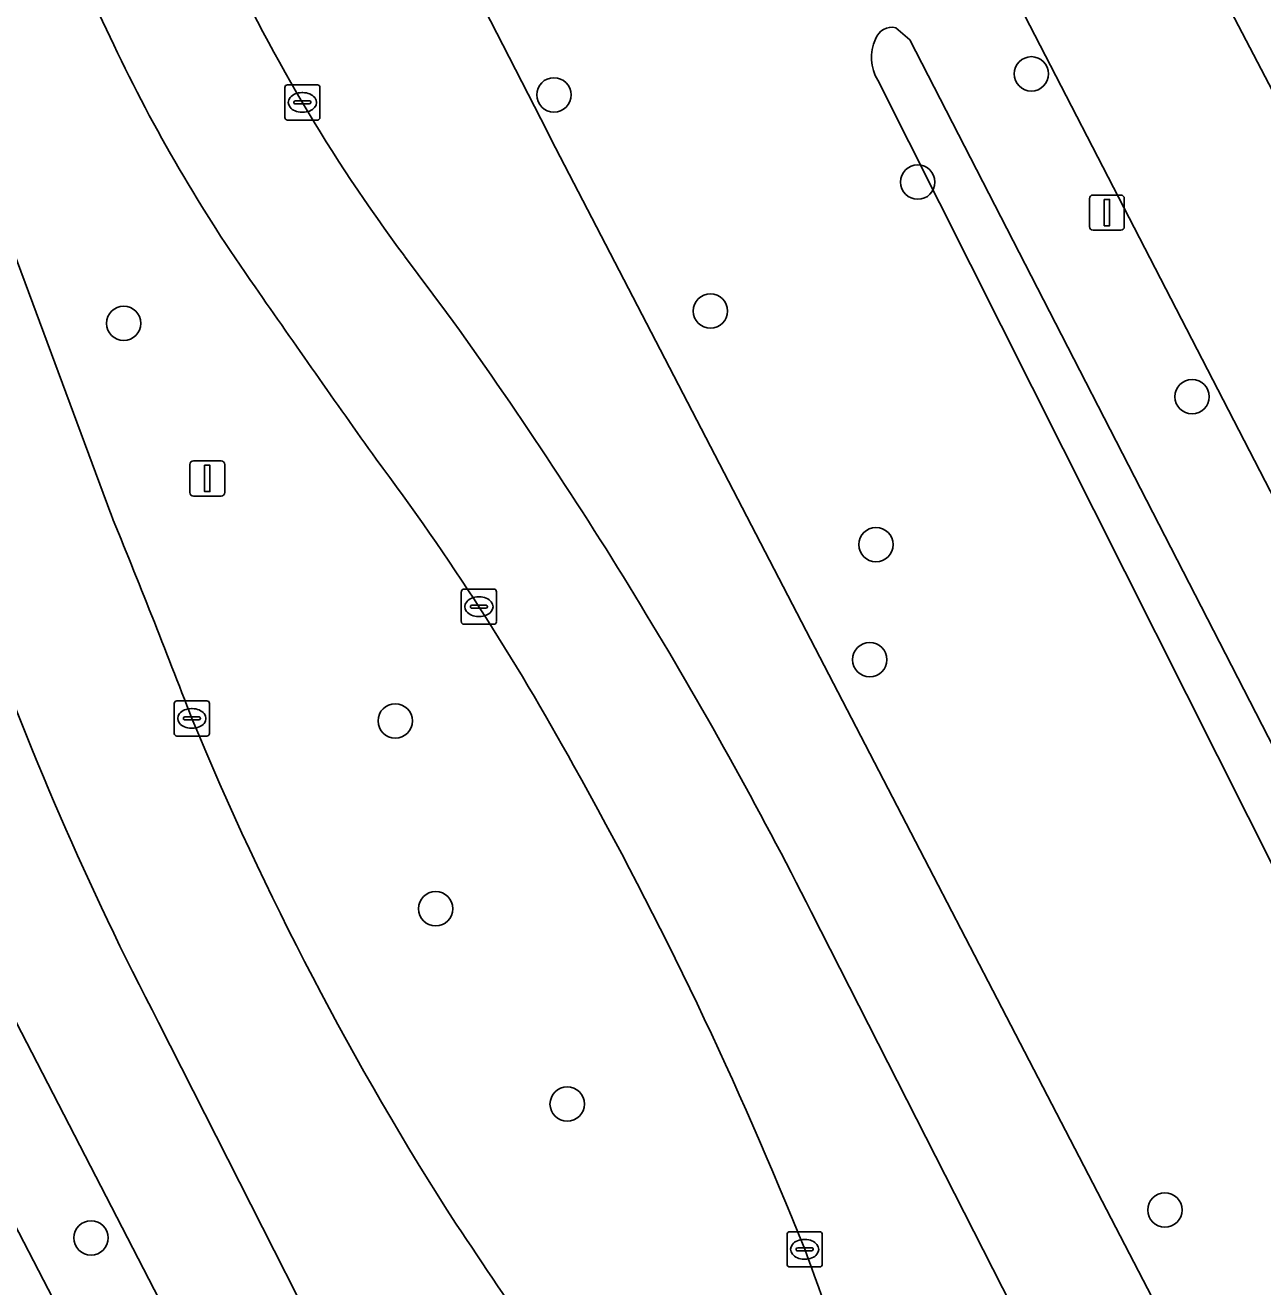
# Model space of a CAD drawing. Extents: x 158455 to 159797, y 387218 to 388672.
# Drawn here: x 159177.48 to 159212.69, y 387674.56 to 387710.45 of the extents above; entities that cross this region are included whole.
import ezdxf

# ---------------------------------------------------------------- set-up
doc = ezdxf.new("R2010")
doc.units = 0
for name, color, linetype in [('IMGEO_Berm_groen', 7, 'Continuous'), ('IMGEO_Boom', 7, 'Continuous'), ('IMGEO_Fietspad_gesloten', 7, 'Continuous'), ('IMGEO_Groenvoorziening', 7, 'Continuous'), ('IMGEO_Hek', 7, 'Continuous'), ('IMGEO_Kolk', 7, 'Continuous'), ('IMGEO_Lichtmast', 7, 'Continuous'), ('IMGEO_Rijbaan_lokaal_gesloten', 7, 'Continuous'), ('IMGEO_Voetpad_halfverhard', 7, 'Continuous'), ('IMGEO_Waterloop', 7, 'Continuous')]:
    doc.layers.add(name, color=color, linetype=linetype)

msp = doc.modelspace()

# ---------------------------------------------------------------- linework, layer by layer
at = {"layer": 'IMGEO_Berm_groen'}
for points in [[(159156.817, 387722.586), (159155.621, 387723.923), (159182.351, 387672.147), (159182.93, 387672.441), (159271.685, 387500), (159273.219, 387497.081), (159275.472, 387498.379), (159274.637, 387500), (159224.373, 387597.522), (159197.094, 387650.888)], [(159171.913, 387718.15), (159172.289, 387717.131), (159175.654, 387708.006), (159179.911, 387696.552)], [(159192.571, 387706.958), (159192.149, 387707.781), (159187.307, 387717.229)], [(159187.307, 387717.229), (159192.149, 387707.781), (159192.571, 387706.958), (159281.857, 387534.952)], [(159305.871, 387516.378), (159305.772, 387516.604), (159303.42, 387520.816), (159263.501, 387599.257), (159204.425, 387713.621)], [(159180, 387709.885), (159179.468, 387710.995)], [(159202.253, 387710.375), (159202.65, 387710.029), (159219.402, 387677.445), (159219.399, 387676.94), (159219.158, 387676.699), (159218.821, 387676.646)], [(159217.546, 387677.442), (159201.738, 387708.881)], [(159257.401, 387572.99), (159262.954, 387562.114), (159281.181, 387526.636), (159290.398, 387508.43), (159290.867, 387507.646), (159300.525, 387513.26), (159292.149, 387529.173), (159290.67, 387528.651), (159288.784, 387528.369), (159288.108, 387528.144), (159287.312, 387528.045), (159286.124, 387528.211), (159285.386, 387528.523), (159284.729, 387528.982), (159283.957, 387529.9), (159282.59, 387532.757), (159281.857, 387534.952), (159192.571, 387706.958)], [(159188.269, 387703.881), (159189.469, 387702.275)], [(159199.842, 387685.23), (159212.083, 387661.171), (159212.716, 387659.884), (159237.406, 387611.978), (159239.049, 387608.807), (159241.999, 387608.861), (159245.217, 387602.6), (159245.091, 387602.541), (159253.767, 387585.522), (159254.463, 387583.655), (159256.017, 387577.814)], [(159197.094, 387650.888), (159195.742, 387653.558), (159181.274, 387682.076)]]:
    msp.add_lwpolyline(points, dxfattribs=at)
for centre, radius, start, end in [((159227.599, 387733.179), 49.043, 204.4124, 216.6828), ((159202.143, 387709.895), 0.493, 77.0816, 161.7656), ((159222.169, 387729.899), 46.678, 205.3896, 215.1812), ((159202.789, 387709.523), 1.232, 154.7377, 211.4372), ((159618.239, 388004.528), 528.644, 214.77613, 215.42565), ((159085.83, 387627.525), 127.783, 26.84536, 35.80115), ((159129.598, 387654.661), 72.357, 28.67853, 36.89617), ((158882.602, 387575.279), 321.092, 21.07253, 22.19071), ((159262.875, 387724.588), 92.011, 199.41829, 207.51838), ((159265.991, 387725.357), 90.646, 202.46026, 212.73462), ((159092.179, 387632.702), 115.732, 21.77076, 29.32618), ((158827.754, 387431.996), 436.737, 33.4657, 34.01978), ((159128.298, 387648.858), 76.214, 15.87717, 20.56233)]:
    msp.add_arc(centre, radius, start, end, dxfattribs=at)
at = {"layer": 'IMGEO_Boom'}
for centre in [(159206.106, 387709.063), (159192.522, 387708.465), (159202.873, 387705.984), (159196.976, 387702.316), (159180.281, 387701.966), (159210.679, 387699.879), (159201.684, 387695.672), (159201.508, 387692.399), (159188.006, 387690.656), (159189.157, 387685.313), (159192.899, 387679.759), (159209.904, 387676.744), (159179.352, 387675.952)]:
    msp.add_circle(centre, 0.489, dxfattribs=at)
at = {"layer": 'IMGEO_Fietspad_gesloten'}
msp.add_lwpolyline([(159233.612, 387669.053), (159214.062, 387706.489), (159209.072, 387716.044), (159203.744, 387726.53), (159199.05, 387724.103), (159204.015, 387714.421), (159204.425, 387713.621), (159263.501, 387599.257), (159303.42, 387520.816), (159305.772, 387516.604), (159305.871, 387516.378), (159310.398, 387519.074), (159309.526, 387520.544), (159307.706, 387523.288), (159300.394, 387538.19), (159286.469, 387565.289), (159269.313, 387599.577)], close=True, dxfattribs=at)
at = {"layer": 'IMGEO_Groenvoorziening'}
msp.add_lwpolyline([(159182.93, 387672.441), (159182.351, 387672.147), (159155.621, 387723.923), (159154.809, 387724.831), (159154.231, 387725.334), (159153.518, 387725.84), (159078.083, 387721.434)], dxfattribs=at)
at = {"layer": 'IMGEO_Hek'}
msp.add_lwpolyline([(159184.28, 387662.622), (159152.999, 387723.033), (159078.62, 387720.094)], dxfattribs=at)
at = {"layer": 'IMGEO_Kolk'}
for p, q in [((159184.864, 387707.823), (159184.864, 387708.675)), ((159184.939, 387708.749), (159185.791, 387708.749)), ((159185.352, 387708.529), (159185.377, 387708.529)), ((159185.865, 387708.675), (159185.865, 387707.823)), ((159185.123, 387708.243), (159185.123, 387708.255)), ((159185.561, 387708.206), (159185.163, 387708.206)), ((159185.166, 387708.292), (159185.564, 387708.292)), ((159185.607, 387708.255), (159185.607, 387708.243)), ((159185.791, 387707.749), (159184.939, 387707.749)), ((159185.375, 387707.969), (159185.35, 387707.969)), ((159189.962, 387694.406), (159190.814, 387694.406)), ((159189.887, 387693.48), (159189.887, 387694.332)), ((159190.375, 387694.186), (159190.4, 387694.186)), ((159190.888, 387694.332), (159190.888, 387693.48)), ((159190.146, 387693.9), (159190.146, 387693.912)), ((159190.584, 387693.863), (159190.186, 387693.863)), ((159190.189, 387693.949), (159190.587, 387693.949)), ((159190.63, 387693.912), (159190.63, 387693.9)), ((159190.814, 387693.406), (159189.962, 387693.406)), ((159190.398, 387693.626), (159190.373, 387693.626)), ((159181.795, 387691.227), (159182.647, 387691.227)), ((159181.72, 387690.301), (159181.72, 387691.153)), ((159182.208, 387691.007), (159182.233, 387691.007)), ((159182.721, 387691.153), (159182.721, 387690.301)), ((159181.979, 387690.721), (159181.979, 387690.733)), ((159182.417, 387690.684), (159182.019, 387690.684)), ((159182.022, 387690.77), (159182.42, 387690.77)), ((159182.463, 387690.733), (159182.463, 387690.721)), ((159182.647, 387690.227), (159181.795, 387690.227)), ((159182.231, 387690.447), (159182.206, 387690.447)), ((159199.23, 387676.126), (159200.082, 387676.126)), ((159199.155, 387675.2), (159199.155, 387676.052)), ((159199.643, 387675.906), (159199.668, 387675.906)), ((159200.156, 387676.052), (159200.156, 387675.2)), ((159199.414, 387675.62), (159199.414, 387675.632)), ((159199.852, 387675.583), (159199.454, 387675.583)), ((159199.457, 387675.669), (159199.855, 387675.669)), ((159199.898, 387675.632), (159199.898, 387675.62)), ((159200.082, 387675.126), (159199.23, 387675.126)), ((159199.666, 387675.346), (159199.641, 387675.346))]:
    msp.add_line(p, q, dxfattribs=at)
for points in [[(159184.864, 387707.823), (159184.864, 387708.675)], [(159184.939, 387708.749), (159185.791, 387708.749)], [(159185.865, 387708.675), (159185.865, 387707.823)], [(159185.791, 387707.749), (159184.939, 387707.749)], [(159189.962, 387694.406), (159190.814, 387694.406)], [(159189.887, 387693.48), (159189.887, 387694.332)], [(159190.888, 387694.332), (159190.888, 387693.48)], [(159190.814, 387693.406), (159189.962, 387693.406)], [(159181.795, 387691.227), (159182.647, 387691.227)], [(159181.72, 387690.301), (159181.72, 387691.153)], [(159182.721, 387691.153), (159182.721, 387690.301)], [(159182.647, 387690.227), (159181.795, 387690.227)], [(159199.23, 387676.126), (159200.082, 387676.126)], [(159199.155, 387675.2), (159199.155, 387676.052)], [(159200.156, 387676.052), (159200.156, 387675.2)], [(159200.082, 387675.126), (159199.23, 387675.126)]]:
    msp.add_lwpolyline(points, dxfattribs=at)
for centre, radius, start, end in [((159184.941, 387708.673), 0.0765, 91.552, 178.448), ((159184.941, 387708.673), 0.0765, 91.552, 178.448), ((159185.789, 387708.673), 0.0765, 1.552, 88.448), ((159185.789, 387708.673), 0.0765, 1.552, 88.448), ((159185.163, 387708.252), 0.0403, 85.8775, 175.7526), ((159185.16, 387708.242), 0.0366, 178.938, 274.7102), ((159185.564, 387708.249), 0.043, 264.8664, 352.4533), ((159185.568, 387708.254), 0.0386, 1.7309, 96.639), ((159184.941, 387707.825), 0.0765, 181.552, 268.448), ((159184.941, 387707.825), 0.0765, 181.552, 268.448), ((159185.789, 387707.825), 0.0765, 271.552, 358.448), ((159185.789, 387707.825), 0.0765, 271.552, 358.448), ((159189.964, 387694.33), 0.0765, 91.552, 178.448), ((159189.964, 387694.33), 0.0765, 91.552, 178.448), ((159190.812, 387694.33), 0.0765, 1.552, 88.448), ((159190.812, 387694.33), 0.0765, 1.552, 88.448), ((159190.186, 387693.909), 0.0403, 85.8775, 175.7526), ((159190.183, 387693.899), 0.0366, 178.938, 274.7102), ((159190.587, 387693.906), 0.043, 264.8664, 352.4533), ((159190.591, 387693.911), 0.0386, 1.7309, 96.639), ((159189.964, 387693.482), 0.0765, 181.552, 268.448), ((159189.964, 387693.482), 0.0765, 181.552, 268.448), ((159190.812, 387693.482), 0.0765, 271.552, 358.448), ((159190.812, 387693.482), 0.0765, 271.552, 358.448), ((159181.797, 387691.151), 0.0765, 91.552, 178.448), ((159181.797, 387691.151), 0.0765, 91.552, 178.448), ((159182.645, 387691.151), 0.0765, 1.552, 88.448), ((159182.645, 387691.151), 0.0765, 1.552, 88.448), ((159182.019, 387690.73), 0.0403, 85.8775, 175.7526), ((159182.016, 387690.72), 0.0366, 178.938, 274.7102), ((159182.42, 387690.727), 0.043, 264.8664, 352.4533), ((159182.424, 387690.732), 0.0386, 1.7309, 96.639), ((159181.797, 387690.303), 0.0765, 181.552, 268.448), ((159181.797, 387690.303), 0.0765, 181.552, 268.448), ((159182.645, 387690.303), 0.0765, 271.552, 358.448), ((159182.645, 387690.303), 0.0765, 271.552, 358.448), ((159199.232, 387676.05), 0.0765, 91.552, 178.448), ((159199.232, 387676.05), 0.0765, 91.552, 178.448), ((159200.08, 387676.05), 0.0765, 1.552, 88.448), ((159200.08, 387676.05), 0.0765, 1.552, 88.448), ((159199.454, 387675.629), 0.0403, 85.8775, 175.7526), ((159199.451, 387675.619), 0.0366, 178.938, 274.7102), ((159199.855, 387675.626), 0.043, 264.8664, 352.4533), ((159199.859, 387675.631), 0.0386, 1.7309, 96.639), ((159199.232, 387675.202), 0.0765, 181.552, 268.448), ((159199.232, 387675.202), 0.0765, 181.552, 268.448), ((159200.08, 387675.202), 0.0765, 271.552, 358.448), ((159200.08, 387675.202), 0.0765, 271.552, 358.448)]:
    msp.add_arc(centre, radius, start, end, dxfattribs=at)
for centre, major_axis, ratio, start_param, end_param in [((159185.351, 387708.249), (-0.387, 0.002), 0.722429, 4.712389, 7.853982), ((159185.376, 387708.249), (-0.39, 0.002), 0.717154, 1.570796, 4.712389), ((159190.374, 387693.906), (-0.387, 0.002), 0.722429, 4.712389, 7.853982), ((159190.399, 387693.906), (-0.39, 0.002), 0.717154, 1.570796, 4.712389), ((159182.207, 387690.727), (-0.387, 0.002), 0.722429, 4.712389, 7.853982), ((159182.232, 387690.727), (-0.39, 0.002), 0.717154, 1.570796, 4.712389), ((159199.642, 387675.626), (-0.387, 0.002), 0.722429, 4.712389, 7.853982), ((159199.667, 387675.626), (-0.39, 0.002), 0.717154, 1.570796, 4.712389)]:
    msp.add_ellipse(centre, major_axis=major_axis, ratio=ratio, start_param=start_param, end_param=end_param, dxfattribs=at)
at = {"layer": 'IMGEO_Lichtmast'}
for p, q in [((159207.86, 387705.616), (159208.65, 387705.616)), ((159208.65, 387705.616), (159207.86, 387705.616)), ((159207.76, 387704.716), (159207.76, 387705.516)), ((159207.76, 387705.516), (159207.76, 387704.716)), ((159208.75, 387705.516), (159208.75, 387704.716)), ((159208.75, 387704.716), (159208.75, 387705.516)), ((159208.65, 387704.616), (159207.86, 387704.616)), ((159207.86, 387704.616), (159208.65, 387704.616)), ((159182.264, 387698.053), (159183.054, 387698.053)), ((159183.054, 387698.053), (159182.264, 387698.053)), ((159182.164, 387697.153), (159182.164, 387697.953)), ((159182.164, 387697.953), (159182.164, 387697.153)), ((159183.154, 387697.953), (159183.154, 387697.153)), ((159183.154, 387697.153), (159183.154, 387697.953)), ((159183.054, 387697.053), (159182.264, 387697.053)), ((159182.264, 387697.053), (159183.054, 387697.053))]:
    msp.add_line(p, q, dxfattribs=at)
for points in [[(159208.18, 387705.491), (159208.33, 387705.491), (159208.33, 387704.741), (159208.18, 387704.741), (159208.18, 387705.491)], [(159182.584, 387697.928), (159182.734, 387697.928), (159182.734, 387697.178), (159182.584, 387697.178), (159182.584, 387697.928)]]:
    msp.add_lwpolyline(points, dxfattribs=at)
for centre, start, end in [((159207.86, 387705.516), 90, 180), ((159207.86, 387705.516), 90, 180), ((159208.65, 387705.516), 0, 90), ((159208.65, 387705.516), 360, 90), ((159207.86, 387704.716), 180, 270), ((159207.86, 387704.716), 180, 270), ((159208.65, 387704.716), 270, 0), ((159208.65, 387704.716), 270, 0), ((159182.264, 387697.953), 90, 180), ((159182.264, 387697.953), 90, 180), ((159183.054, 387697.953), 0, 90), ((159183.054, 387697.953), 360, 90), ((159182.264, 387697.153), 180, 270), ((159182.264, 387697.153), 180, 270), ((159183.054, 387697.153), 270, 0), ((159183.054, 387697.153), 270, 0)]:
    msp.add_arc(centre, 0.1, start, end, dxfattribs=at)
at = {"layer": 'IMGEO_Rijbaan_lokaal_gesloten'}
for points in [[(159179.911, 387696.552), (159175.654, 387708.006), (159172.289, 387717.131)], [(159179.468, 387710.995), (159180, 387709.885)], [(159189.469, 387702.275), (159188.269, 387703.881)], [(159237.406, 387611.978), (159212.716, 387659.884), (159212.083, 387661.171), (159199.842, 387685.23)], [(159181.274, 387682.076), (159195.742, 387653.558), (159197.094, 387650.888), (159224.373, 387597.522), (159274.637, 387500), (159275.472, 387498.379), (159276.843, 387495.751), (159282.423, 387499.073), (159281.947, 387500), (159280.917, 387502.005), (159277.722, 387508.227), (159260.903, 387540.888), (159256.389, 387549.655), (159247.018, 387567.841), (159235.528, 387590.139), (159229.001, 387602.664), (159202.742, 387654.181)]]:
    msp.add_lwpolyline(points, dxfattribs=at)
for centre, radius, start, end in [((159227.599, 387733.179), 49.043, 204.4124, 216.6828), ((159222.169, 387729.899), 46.678, 205.3896, 215.1812), ((159618.239, 388004.528), 528.644, 214.77613, 215.42565), ((159085.83, 387627.525), 127.783, 26.84536, 35.80115), ((159129.598, 387654.661), 72.357, 28.67853, 36.89617), ((158882.602, 387575.279), 321.092, 21.07253, 22.19071), ((159262.875, 387724.588), 92.011, 199.41829, 207.51838), ((159265.991, 387725.357), 90.646, 202.46026, 212.73462), ((159092.179, 387632.702), 115.732, 21.77076, 29.32618), ((158827.754, 387431.996), 436.737, 33.4657, 34.01978), ((159128.298, 387648.858), 76.214, 15.87717, 20.56233)]:
    msp.add_arc(centre, radius, start, end, dxfattribs=at)
at = {"layer": 'IMGEO_Voetpad_halfverhard'}
msp.add_lwpolyline([(159440.368, 387706.497), (159440.403, 387707.122), (159439.155, 387707.164), (159439.115, 387706.535), (159433.346, 387706.713), (159386.156, 387708.167), (159372.279, 387708.595), (159372.194, 387709.441), (159371.015, 387709.344), (159371.1, 387708.633), (159337.222, 387709.784), (159261.348, 387711.686), (159237.161, 387712.542), (159237.189, 387713.141), (159235.969, 387713.133), (159235.947, 387712.585), (159217.158, 387713.181), (159215.858, 387713.235), (159215.088, 387713.348), (159209.072, 387716.044), (159214.062, 387706.489), (159214.378, 387707.16), (159215.755, 387708.691), (159216.346, 387709.347)], dxfattribs=at)
at = {"layer": 'IMGEO_Waterloop'}
for points in [[(159218.821, 387676.646), (159219.158, 387676.699), (159219.399, 387676.94), (159219.402, 387677.445), (159202.65, 387710.029), (159202.253, 387710.375)], [(159201.738, 387708.881), (159217.546, 387677.442)]]:
    msp.add_lwpolyline(points, dxfattribs=at)
for centre, radius, start, end in [((159202.143, 387709.895), 0.493, 77.0816, 161.7656), ((159202.789, 387709.523), 1.232, 154.7377, 211.4372)]:
    msp.add_arc(centre, radius, start, end, dxfattribs=at)

doc.saveas('drawing.dxf')
